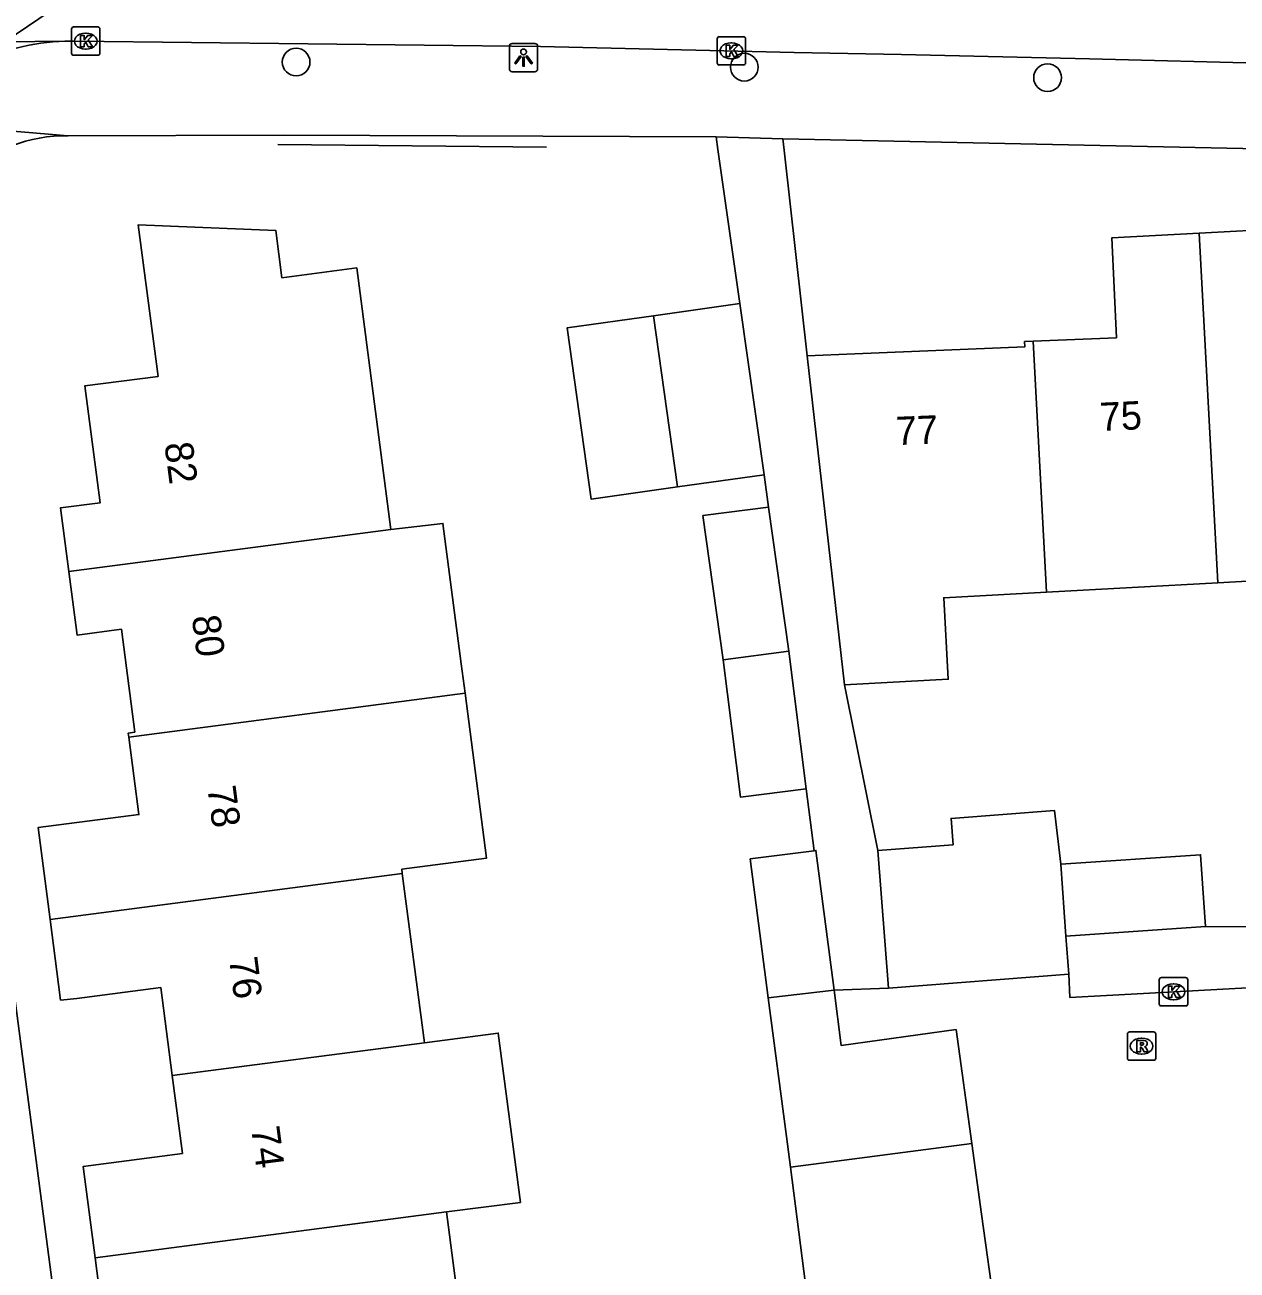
# Model space of a CAD drawing. Extents: x 161084 to 161928, y 385355 to 386522.
# Drawn here: x 161239.35 to 161282.14, y 386112.01 to 386155.98 of the extents above; entities that cross this region are included whole.
import ezdxf

# ---------------------------------------------------------------- set-up
doc = ezdxf.new("R2010")
doc.units = 0
for name, color, linetype in [('IMGEO_Boom', 7, 'Continuous'), ('IMGEO_Kolk', 7, 'Continuous'), ('IMGEO_Lichtpunt', 7, 'Continuous'), ('IMGEO_Muur', 7, 'Continuous'), ('IMGEO_Pand', 7, 'Continuous'), ('IMGEO_Pand_nummerreeks', 7, 'Continuous'), ('IMGEO_Rijbaan_lokaal_gesloten', 7, 'Continuous'), ('IMGEO_Rijbaan_lokaal_open', 7, 'Continuous'), ('IMGEO_Rioolput', 7, 'Continuous'), ('IMGEO_Voetpad_open', 7, 'Continuous')]:
    doc.layers.add(name, color=color, linetype=linetype)

msp = doc.modelspace()

# ---------------------------------------------------------------- linework, layer by layer
at = {"layer": 'IMGEO_Boom'}
for centre in [(161248.928, 386154.668), (161264.748, 386154.488), (161275.451, 386154.118)]:
    msp.add_circle(centre, 0.489, dxfattribs=at)
at = {"layer": 'IMGEO_Kolk'}
for p, q in [((161241, 386154.981), (161241, 386155.833)), ((161241.075, 386155.907), (161241.927, 386155.907)), ((161241.488, 386155.687), (161241.513, 386155.687)), ((161242.001, 386155.833), (161242.001, 386154.981)), ((161263.789, 386154.639), (161263.789, 386155.491)), ((161263.864, 386155.565), (161264.716, 386155.565)), ((161264.277, 386155.345), (161264.302, 386155.345)), ((161264.79, 386155.491), (161264.79, 386154.639)), ((161241.927, 386154.907), (161241.075, 386154.907)), ((161241.511, 386155.127), (161241.486, 386155.127)), ((161264.3, 386154.785), (161264.275, 386154.785)), ((161264.716, 386154.565), (161263.864, 386154.565)), ((161279.396, 386121.412), (161279.396, 386122.264)), ((161279.471, 386122.338), (161280.323, 386122.338)), ((161280.397, 386122.264), (161280.397, 386121.412)), ((161279.884, 386122.118), (161279.909, 386122.118)), ((161279.907, 386121.558), (161279.882, 386121.558)), ((161280.323, 386121.338), (161279.471, 386121.338))]:
    msp.add_line(p, q, dxfattribs=at)
for points in [[(161241, 386154.981), (161241, 386155.833)], [(161241.075, 386155.907), (161241.927, 386155.907)], [(161242.001, 386155.833), (161242.001, 386154.981)], [(161241.321, 386155.607), (161241.444, 386155.607), (161241.444, 386155.456), (161241.574, 386155.607), (161241.738, 386155.607), (161241.592, 386155.456), (161241.745, 386155.207), (161241.593, 386155.207), (161241.508, 386155.371), (161241.444, 386155.304), (161241.444, 386155.207), (161241.321, 386155.207), (161241.321, 386155.607)], [(161263.789, 386154.639), (161263.789, 386155.491)], [(161263.864, 386155.565), (161264.716, 386155.565)], [(161264.11, 386155.265), (161264.233, 386155.265), (161264.233, 386155.114), (161264.363, 386155.265), (161264.527, 386155.265), (161264.381, 386155.114), (161264.534, 386154.865), (161264.382, 386154.865), (161264.297, 386155.029), (161264.233, 386154.962), (161264.233, 386154.865), (161264.11, 386154.865), (161264.11, 386155.265)], [(161264.79, 386155.491), (161264.79, 386154.639)], [(161241.927, 386154.907), (161241.075, 386154.907)], [(161264.716, 386154.565), (161263.864, 386154.565)], [(161279.396, 386121.412), (161279.396, 386122.264)], [(161279.471, 386122.338), (161280.323, 386122.338)], [(161280.397, 386122.264), (161280.397, 386121.412)], [(161279.717, 386122.038), (161279.84, 386122.038), (161279.84, 386121.887), (161279.97, 386122.038), (161280.134, 386122.038), (161279.988, 386121.887), (161280.141, 386121.638), (161279.989, 386121.638), (161279.904, 386121.802), (161279.84, 386121.735), (161279.84, 386121.638), (161279.717, 386121.638), (161279.717, 386122.038)], [(161280.323, 386121.338), (161279.471, 386121.338)]]:
    msp.add_lwpolyline(points, dxfattribs=at)
for centre, start, end in [((161241.077, 386155.831), 91.552, 178.448), ((161241.077, 386155.831), 91.552, 178.448), ((161241.925, 386155.831), 1.552, 88.448), ((161241.925, 386155.831), 1.552, 88.448), ((161263.866, 386155.489), 91.552, 178.448), ((161263.866, 386155.489), 91.552, 178.448), ((161264.714, 386155.489), 1.552, 88.448), ((161264.714, 386155.489), 1.552, 88.448), ((161241.077, 386154.983), 181.552, 268.448), ((161241.077, 386154.983), 181.552, 268.448), ((161241.925, 386154.983), 271.552, 358.448), ((161241.925, 386154.983), 271.552, 358.448), ((161263.866, 386154.641), 181.552, 268.448), ((161263.866, 386154.641), 181.552, 268.448), ((161264.714, 386154.641), 271.552, 358.448), ((161264.714, 386154.641), 271.552, 358.448), ((161279.473, 386122.262), 91.552, 178.448), ((161279.473, 386122.262), 91.552, 178.448), ((161280.321, 386122.262), 1.552, 88.448), ((161280.321, 386122.262), 1.552, 88.448), ((161279.473, 386121.414), 181.552, 268.448), ((161279.473, 386121.414), 181.552, 268.448), ((161280.321, 386121.414), 271.552, 358.448), ((161280.321, 386121.414), 271.552, 358.448)]:
    msp.add_arc(centre, 0.0765, start, end, dxfattribs=at)
for centre, major_axis, ratio, start_param, end_param in [((161241.487, 386155.407), (-0.387, 0.002), 0.722429, 4.712389, 7.853982), ((161241.512, 386155.407), (-0.39, 0.002), 0.717154, 1.570796, 4.712389), ((161264.276, 386155.065), (-0.387, 0.002), 0.722429, 4.712389, 7.853982), ((161264.301, 386155.065), (-0.39, 0.002), 0.717154, 1.570796, 4.712389), ((161279.883, 386121.838), (-0.387, 0.002), 0.722429, 4.712389, 7.853982), ((161279.908, 386121.838), (-0.39, 0.002), 0.717154, 1.570796, 4.712389)]:
    msp.add_ellipse(centre, major_axis=major_axis, ratio=ratio, start_param=start_param, end_param=end_param, dxfattribs=at)
at = {"layer": 'IMGEO_Lichtpunt'}
for p, q in [((161256.455, 386155.229), (161256.455, 386154.422)), ((161256.455, 386155.229), (161256.455, 386154.422)), ((161257.357, 386155.324), (161256.549, 386155.324)), ((161257.357, 386155.324), (161256.549, 386155.324)), ((161257.451, 386154.422), (161257.451, 386155.229)), ((161257.451, 386154.422), (161257.451, 386155.229)), ((161256.549, 386154.328), (161257.357, 386154.328)), ((161256.549, 386154.328), (161257.357, 386154.328))]:
    msp.add_line(p, q, dxfattribs=at)
for points in [[(161256.829, 386154.893), (161256.868, 386154.865), (161256.68, 386154.603), (161256.642, 386154.63), (161256.829, 386154.893)], [(161256.931, 386154.845), (161256.978, 386154.845), (161256.978, 386154.523), (161256.931, 386154.523), (161256.931, 386154.845)], [(161257.041, 386154.865), (161257.079, 386154.892), (161257.266, 386154.63), (161257.227, 386154.602), (161257.041, 386154.865)]]:
    msp.add_lwpolyline(points, dxfattribs=at)
msp.add_circle((161256.954, 386155.027), 0.0994, dxfattribs=at)
for centre, start, end in [((161256.549, 386155.229), 90, 180), ((161256.549, 386155.229), 90, 180), ((161257.357, 386155.229), 0, 90), ((161257.357, 386155.229), 0, 90), ((161256.549, 386154.422), 180, 270), ((161256.549, 386154.422), 180, 270), ((161257.357, 386154.422), 270, 0), ((161257.357, 386154.422), 270, 360)]:
    msp.add_arc(centre, 0.0946, start, end, dxfattribs=at)
at = {"layer": 'IMGEO_Muur'}
msp.add_lwpolyline([(161248.283, 386151.76), (161257.768, 386151.661)], dxfattribs=at)
at = {"layer": 'IMGEO_Pand'}
for points in [[(161240.902, 386136.678), (161240.609, 386138.922), (161242.006, 386139.104), (161241.468, 386143.233), (161244.055, 386143.571), (161243.358, 386148.921), (161248.206, 386148.723), (161248.424, 386147.055), (161251.067, 386147.399), (161252.271, 386138.161)], [(161274.943, 386144.811), (161277.883, 386144.931), (161277.718, 386148.458), (161280.798, 386148.624)], [(161280.798, 386148.624), (161283.876, 386148.79), (161284.072, 386145.145), (161287.031, 386145.305)], [(161281.459, 386136.283), (161280.798, 386148.624)], [(161261.538, 386145.712), (161264.586, 386146.144)], [(161264.586, 386146.144), (161265.443, 386140.096)], [(161262.395, 386139.664), (161259.347, 386139.233), (161258.49, 386145.28), (161261.538, 386145.712)], [(161262.395, 386139.664), (161261.538, 386145.712)], [(161266.971, 386144.297), (161268.649, 386144.365), (161274.645, 386144.609), (161274.638, 386144.799), (161274.943, 386144.811)], [(161275.417, 386135.952), (161274.943, 386144.811)], [(161268.278, 386132.679), (161266.971, 386144.297)], [(161265.443, 386140.096), (161262.395, 386139.664)], [(161263.997, 386133.564), (161263.287, 386138.655), (161265.605, 386138.956)], [(161265.605, 386138.956), (161266.315, 386133.866)], [(161240.902, 386136.678), (161252.271, 386138.161)], [(161252.271, 386138.161), (161254.109, 386138.379), (161254.755, 386133.421), (161254.891, 386132.378)], [(161243.02, 386130.832), (161243.001, 386130.976), (161243.233, 386131.007), (161242.76, 386134.639), (161241.194, 386134.435), (161240.902, 386136.678)], [(161287.497, 386136.615), (161281.459, 386136.283)], [(161275.417, 386135.952), (161271.788, 386135.753), (161271.943, 386132.876), (161268.278, 386132.679)], [(161281.459, 386136.283), (161275.417, 386135.952)], [(161266.315, 386133.866), (161263.997, 386133.564)], [(161266.936, 386129.007), (161266.315, 386133.866)], [(161266.936, 386129.007), (161264.618, 386128.706), (161263.997, 386133.564)], [(161254.891, 386132.378), (161243.02, 386130.832)], [(161254.891, 386132.378), (161255.65, 386126.558), (161252.656, 386126.168), (161252.676, 386126.015)], [(161240.241, 386124.395), (161239.819, 386127.635), (161243.376, 386128.099), (161243.02, 386130.832)], [(161269.465, 386126.831), (161272.117, 386127.033), (161272.047, 386127.958), (161275.697, 386128.236), (161275.922, 386126.342)], [(161265.595, 386121.622), (161264.957, 386126.528), (161267.216, 386126.821)], [(161267.916, 386121.9), (161267.275, 386126.829), (161267.216, 386126.821)], [(161269.834, 386121.972), (161269.465, 386126.831)], [(161275.922, 386126.342), (161280.853, 386126.68), (161281.027, 386124.139)], [(161276.096, 386123.801), (161275.922, 386126.342)], [(161252.676, 386126.015), (161240.241, 386124.395)], [(161252.676, 386126.015), (161253.455, 386120.04)], [(161244.554, 386118.88), (161244.149, 386121.988), (161241.188, 386121.602), (161240.613, 386121.544), (161240.54, 386122.1), (161240.241, 386124.395)], [(161281.027, 386124.139), (161276.096, 386123.801)], [(161276.096, 386123.801), (161276.198, 386122.457)], [(161276.198, 386122.457), (161269.834, 386121.972)], [(161265.595, 386121.622), (161267.916, 386121.9)], [(161267.916, 386121.9), (161268.171, 386119.94), (161272.22, 386120.502), (161272.778, 386116.48)], [(161266.372, 386115.646), (161266.232, 386116.723), (161265.595, 386121.622)], [(161244.554, 386118.88), (161253.455, 386120.04)], [(161253.455, 386120.04), (161256.065, 386120.38), (161256.845, 386114.402), (161254.234, 386114.065)], [(161241.832, 386112.45), (161241.412, 386115.674), (161244.912, 386116.131), (161244.554, 386118.88)], [(161266.372, 386115.646), (161272.778, 386116.48)], [(161272.778, 386116.48), (161273.124, 386113.984), (161273.603, 386110.526)], [(161269.087, 386109.933), (161267.146, 386109.681), (161266.372, 386115.646)], [(161241.832, 386112.45), (161254.234, 386114.065)], [(161254.234, 386114.065), (161255.011, 386108.105)], [(161246.334, 386106.975), (161246.15, 386106.977), (161245.713, 386109.678), (161242.252, 386109.227), (161241.832, 386112.45)]]:
    msp.add_lwpolyline(points, dxfattribs=at)
at = {"layer": 'IMGEO_Rijbaan_lokaal_gesloten'}
msp.add_lwpolyline([(161238.642, 386155.383), (161240.243, 386156.469), (161241.379, 386156.989), (161241.421, 386156.999)], dxfattribs=at)
at = {"layer": 'IMGEO_Rijbaan_lokaal_open'}
for points in [[(161240.762, 386155.407), (161238.642, 386155.383)], [(161313.837, 386119.861), (161313.636, 386123.679), (161276.243, 386121.64), (161276.198, 386122.457)], [(161267.916, 386121.9), (161269.834, 386121.972)]]:
    msp.add_lwpolyline(points, dxfattribs=at)
msp.add_arc((161241.038, 386147.35), 8.062, 91.9619, 139.675, dxfattribs=at)
at = {"layer": 'IMGEO_Rioolput'}
for p, q in [((161278.269, 386119.494), (161278.269, 386120.346)), ((161278.344, 386120.42), (161279.196, 386120.42)), ((161278.757, 386120.2), (161278.782, 386120.2)), ((161279.27, 386120.346), (161279.27, 386119.494)), ((161278.78, 386119.64), (161278.755, 386119.64)), ((161279.196, 386119.42), (161278.344, 386119.42))]:
    msp.add_line(p, q, dxfattribs=at)
for points in [[(161278.269, 386119.494), (161278.269, 386120.346)], [(161278.344, 386120.42), (161279.196, 386120.42)], [(161278.858, 386120.118), (161278.606, 386120.12), (161278.606, 386119.72)], [(161278.784, 386120.039), (161278.73, 386120.039), (161278.73, 386119.958)], [(161279.27, 386120.346), (161279.27, 386119.494)], [(161278.606, 386119.72), (161278.73, 386119.72), (161278.73, 386119.882), (161278.741, 386119.882)], [(161278.73, 386119.958), (161278.782, 386119.958)], [(161278.788, 386119.853), (161278.859, 386119.72), (161278.999, 386119.72), (161278.934, 386119.846)], [(161279.196, 386119.42), (161278.344, 386119.42)]]:
    msp.add_lwpolyline(points, dxfattribs=at)
for centre, radius, start, end in [((161278.346, 386120.344), 0.0765, 91.552, 178.448), ((161278.346, 386120.344), 0.0765, 91.552, 178.448), ((161278.79, 386119.943), 0.0964, 77.0061, 93.1865), ((161278.857, 386120.008), 0.109, 350.3612, 89.416), ((161279.194, 386120.344), 0.0765, 1.552, 88.448), ((161279.194, 386120.344), 0.0765, 1.552, 88.448), ((161278.74, 386119.829), 0.0533, 26.0293, 88.6989), ((161278.766, 386120.147), 0.19, 274.7715, 282.9687), ((161278.804, 386120), 0.0378, 276.6634, 79.6772), ((161278.855, 386120.008), 0.112, 277.5842, 350.9817), ((161278.839, 386119.793), 0.108, 29.5134, 73.7905), ((161278.346, 386119.496), 0.0765, 181.552, 268.448), ((161278.346, 386119.496), 0.0765, 181.552, 268.448), ((161279.194, 386119.496), 0.0765, 271.552, 358.448), ((161279.194, 386119.496), 0.0765, 271.552, 358.448)]:
    msp.add_arc(centre, radius, start, end, dxfattribs=at)
for centre, major_axis, ratio, start_param, end_param in [((161278.756, 386119.92), (-0.387, 0.002), 0.722429, 4.712389, 7.853982), ((161278.781, 386119.92), (-0.39, 0.002), 0.717154, 1.570796, 4.712389)]:
    msp.add_ellipse(centre, major_axis=major_axis, ratio=ratio, start_param=start_param, end_param=end_param, dxfattribs=at)
at = {"layer": 'IMGEO_Voetpad_open'}
for points in [[(161309.313, 386153.61), (161309.014, 386153.631), (161296.505, 386154.15), (161294.741, 386154.223), (161289.664, 386154.4), (161283.363, 386154.619), (161276.926, 386154.781), (161270.292, 386154.93), (161266.513, 386155.012), (161263.534, 386155.082), (161257.555, 386155.217), (161241.132, 386155.411), (161240.762, 386155.407)], [(161234.892, 386152.567), (161240.881, 386152.064)], [(161263.752, 386152.026), (161248.467, 386152.087), (161240.881, 386152.064)], [(161264.586, 386146.144), (161263.815, 386151.586), (161263.752, 386152.026)], [(161266.109, 386151.963), (161263.752, 386152.026)], [(161266.971, 386144.297), (161266.154, 386151.557), (161266.109, 386151.963)], [(161308.06, 386150.51), (161293.144, 386151.165), (161282.342, 386151.617), (161266.109, 386151.963)], [(161235.653, 386146.984), (161252.413, 386019.447), (161255.001, 386000), (161257.909, 385977.952)], [(161265.605, 386138.956), (161265.443, 386140.096)], [(161269.465, 386126.831), (161268.278, 386132.679)], [(161267.216, 386126.821), (161266.936, 386129.007)], [(161283.132, 386124.134), (161281.027, 386124.139)]]:
    msp.add_lwpolyline(points, dxfattribs=at)
msp.add_arc((161240.772, 386146.946), 5.119, 88.7832, 179.5717, dxfattribs=at)

# ---------------------------------------------------------------- texts
at = {"layer": 'IMGEO_Pand_nummerreeks'}
for s, rotation, p in [('75', 2.6549, (161277.315, 386141.638)), ('77', 2.3282, (161270.116, 386141.141)), ('82', 277.4237, (161244.275, 386141.194)), ('80', 277.4199, (161245.242, 386135.086)), ('78', 277.4263, (161245.791, 386129.059)), ('76', 277.4253, (161246.556, 386123.013)), ('74', 277.4196, (161247.336, 386117.038))]:
    msp.add_text(s, height=1, rotation=rotation, dxfattribs=at).set_placement(p)

doc.saveas('drawing.dxf')
